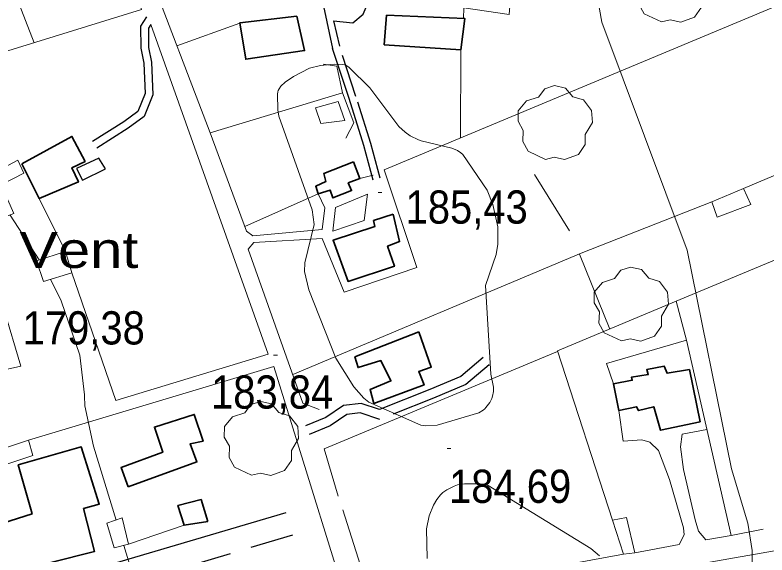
# Model space of a CAD drawing. Extents: x 480269 to 484877, y 4383588 to 4386804.
# Drawn here: x 480810.8 to 481008.9, y 4385083.3 to 4385225.6 of the extents above; entities that cross this region are included whole.
import ezdxf

# ---------------------------------------------------------------- set-up
doc = ezdxf.new("R2010")
doc.units = 0
doc.header["$LTSCALE"] = 3.8
doc.linetypes.add('MEDIUM_DASHED', pattern=[4.5, 3, -1.5])
for name, color, linetype, lineweight in [('21', 7, 'Continuous', 25), ('29', 7, 'Continuous', 13), ('38', 7, 'Continuous', 25), ('47', 7, 'Continuous', 35), ('51', 7, 'Continuous', 13), ('7', 7, 'Continuous', 13), ('9', 7, 'Continuous', 13)]:
    doc.layers.add(name, color=color, linetype=linetype, lineweight=lineweight)
doc.layers.add('5', color=7, linetype='Continuous')

msp = doc.modelspace()

# ---------------------------------------------------------------- linework, layer by layer
at = {"layer": '21'}
msp.add_lwpolyline([(480834.6, 4385185.07), (480832.85, 4385187.86), (480826.99, 4385185.15), (480828.51, 4385182.13)], close=True, dxfattribs=at)
at = {"layer": '29'}
for points in [[(480981.15, 4385223.79), (480976.61, 4385225.91), (480975.2, 4385228.45), (480975.3, 4385231.43), (480973.93, 4385233.84), (480973.97, 4385236.59), (480976.13, 4385239.19), (480979.32, 4385240.19), (480980.97, 4385242.38), (480983.54, 4385243.21), (480986.4, 4385242.56), (480988.35, 4385240.29), (480991.16, 4385239.47), (480993.29, 4385236.62), (480993.53, 4385233.49), (480991.65, 4385230.34), (480991.65, 4385227.66), (480989.83, 4385225.05), (480986.21, 4385223.71), (480983.44, 4385224.34)], [(480950.56, 4385187.58), (480946.02, 4385189.7), (480944.61, 4385192.24), (480944.71, 4385195.22), (480943.34, 4385197.63), (480943.38, 4385200.38), (480945.54, 4385202.98), (480948.73, 4385203.98), (480950.38, 4385206.17), (480952.95, 4385207), (480955.81, 4385206.35), (480957.76, 4385204.08), (480960.57, 4385203.26), (480962.7, 4385200.41), (480962.94, 4385197.28), (480961.06, 4385194.13), (480961.06, 4385191.45), (480959.24, 4385188.84), (480955.62, 4385187.5), (480952.85, 4385188.13)], [(480970.61, 4385139.75), (480966.07, 4385141.87), (480964.66, 4385144.41), (480964.76, 4385147.39), (480963.39, 4385149.8), (480963.43, 4385152.55), (480965.59, 4385155.15), (480968.78, 4385156.15), (480970.43, 4385158.34), (480973, 4385159.17), (480975.86, 4385158.52), (480977.81, 4385156.25), (480980.62, 4385155.43), (480982.75, 4385152.58), (480982.99, 4385149.45), (480981.11, 4385146.3), (480981.11, 4385143.62), (480979.29, 4385141.01), (480975.67, 4385139.67), (480972.9, 4385140.3)], [(480873.12, 4385104.35), (480868.58, 4385106.47), (480867.17, 4385109.01), (480867.27, 4385111.99), (480865.9, 4385114.4), (480865.94, 4385117.15), (480868.1, 4385119.75), (480871.29, 4385120.75), (480872.94, 4385122.94), (480875.51, 4385123.77), (480878.37, 4385123.12), (480880.32, 4385120.85), (480883.13, 4385120.03), (480885.26, 4385117.18), (480885.5, 4385114.05), (480883.62, 4385110.9), (480883.62, 4385108.22), (480881.8, 4385105.61), (480878.18, 4385104.27), (480875.41, 4385104.9)]]:
    msp.add_lwpolyline(points, close=True, dxfattribs=at)
at = {"layer": '38', "linetype": 'MEDIUM_DASHED'}
msp.add_line((480894.67, 4385224.04), (480896.26, 4385217.38), dxfattribs=at)
at = {"layer": '38'}
for points in [[(480975.17, 4385353.46), (480948.01, 4385342.38), (480919.78, 4385329.66), (480905.32, 4385321.56), (480899.5, 4385314.53), (480897.14, 4385306.43), (480892.62, 4385278.74), (480889.89, 4385263.29), (480889.29, 4385247.9), (480889.64, 4385236.41), (480892.1, 4385227.96), (480894.47, 4385216.79)], [(480845.38, 4385225.09), (480843.85, 4385222.68), (480843.92, 4385216.89), (480844.67, 4385212.9), (480845.03, 4385204.93), (480843.1, 4385200.15), (480839.43, 4385197.48), (480831.2, 4385192.28)], [(480905.18, 4385182.09), (480902.69, 4385191.2), (480898.8, 4385203.57), (480894.47, 4385216.79)], [(480934.16, 4385135.35), (480928.23, 4385130.39), (480920.12, 4385126.95), (480906.86, 4385121.7), (480901.99, 4385123.29), (480897.36, 4385122.75), (480892.63, 4385119.59), (480887.29, 4385117.36)], [(480882.09, 4385094.45), (480822.32, 4385076.75), (480780.21, 4385064.19), (480750.75, 4385055.42)]]:
    msp.add_lwpolyline(points, dxfattribs=at)
at = {"layer": '38', "linetype": 'MEDIUM_DASHED'}
for points in [[(480894.67, 4385224.04), (480899.75, 4385223.58), (480902.54, 4385225.82), (480904.28, 4385230.03), (480902.93, 4385235.19), (480901.52, 4385237.86), (480890.97, 4385250.12)], [(480846.55, 4385223.11), (480845.91, 4385222.1), (480845.97, 4385217.09), (480846.71, 4385213.14), (480847.1, 4385204.58), (480844.78, 4385198.84), (480840.58, 4385195.79), (480832.29, 4385190.54)], [(480907.01, 4385182.59), (480904.5, 4385191.73), (480900.6, 4385204.15), (480896.26, 4385217.38)], [(480935.76, 4385133.43), (480929.55, 4385128.24), (480921.06, 4385124.64), (480906.94, 4385119.05), (480901.74, 4385120.75), (480898.24, 4385120.35), (480893.81, 4385117.39), (480888.25, 4385115.06)], [(480883.85, 4385088.52), (480824.08, 4385070.82), (480781.97, 4385058.27), (480752.51, 4385049.5)]]:
    msp.add_lwpolyline(points, dxfattribs=at)
at = {"layer": '47'}
for points in [[(480885.04, 4385225.3), (480887.08, 4385216.25), (480871.57, 4385213.96), (480870, 4385223.54)], [(480908.63, 4385225.58), (480908.09, 4385217.78), (480928.25, 4385216.43), (480929.33, 4385224.66)], [(480812.57, 4385186.36), (480817.12, 4385177.29), (480827.45, 4385181.61), (480825.76, 4385185.37), (480829.22, 4385187.02), (480825.74, 4385193.63)], [(480899.97, 4385186.91), (480901.62, 4385182.5), (480898.57, 4385181.36), (480899.46, 4385179.34), (480894.56, 4385177.41), (480893.77, 4385179.47), (480890.63, 4385178.48), (480890, 4385180.47), (480892.65, 4385181.71), (480892.12, 4385183.83)], [(480910.4, 4385173.11), (480905.25, 4385171.46), (480905.59, 4385169.9), (480894.59, 4385166.27), (480898.53, 4385155.41), (480910.76, 4385159.4), (480908.93, 4385164.72), (480912.09, 4385165.93)], [(480917.21, 4385142.17), (480920.46, 4385132.8), (480917.17, 4385131.64), (480918.58, 4385128.16), (480905.35, 4385123.23), (480904.33, 4385126.91), (480909.83, 4385129.2), (480907.2, 4385134.55), (480901.18, 4385132.73), (480900.34, 4385135.5)], [(480991.31, 4385118.44), (480980.85, 4385116.19), (480979.12, 4385122.37), (480975.06, 4385121.36), (480974.56, 4385122.39), (480969.89, 4385121.41), (480968.45, 4385128.45), (480973.44, 4385129.39), (480973.23, 4385130.15), (480977.66, 4385130.88), (480977.26, 4385132.18), (480981.88, 4385133.07), (480982.6, 4385131.21), (480988.49, 4385132.2)], [(480840.59, 4385101.31), (480838.69, 4385106.4), (480849.68, 4385110.39), (480847.48, 4385117.05), (480857.98, 4385120.36), (480860.33, 4385113.29), (480856.89, 4385112.58), (480858.7, 4385107.86)], [(480810.12, 4385076.09), (480820.64, 4385079.1), (480820.17, 4385081.31), (480831.67, 4385084.22), (480828.8, 4385095.54), (480832.94, 4385096.69), (480828.2, 4385111.79), (480811.61, 4385107.08), (480815.26, 4385094.17), (480805.52, 4385091.07)], [(480861.59, 4385092.12), (480855.32, 4385091.15), (480853.7, 4385096.38), (480859.77, 4385097.94)]]:
    msp.add_lwpolyline(points, close=True, dxfattribs=at)
at = {"layer": '47', "lineweight": 13}
for points in [[(480897.71, 4385197.81), (480895.96, 4385202.85), (480889.98, 4385201.19), (480891.36, 4385197.02)], [(480807.19, 4385172.04), (480810.41, 4385173.28), (480807.11, 4385180.82), (480813.07, 4385183.93), (480811.46, 4385187.39), (480801.57, 4385182.06)], [(481004.65, 4385175.72), (481002.75, 4385179.89), (480994.41, 4385176.38), (480995.79, 4385172.36)], [(480825.71, 4385157.69), (480824.05, 4385163.3), (480816.43, 4385160.84), (480818.23, 4385155.42)], [(480807.77, 4385148.2), (480801.74, 4385146.36), (480804.61, 4385137.02), (480807.31, 4385137.56), (480808.8, 4385132.28), (480812.3, 4385133.12)], [(480800.19, 4385104.44), (480798.82, 4385108.52), (480814.29, 4385113.55), (480815.44, 4385109.53)], [(480840.68, 4385086.16), (480836.84, 4385085.22), (480834.96, 4385091.71), (480838.95, 4385093.09)], [(480974.13, 4385083.9), (480971.17, 4385083.54), (480968.26, 4385092.51), (480971.9, 4385093.21)]]:
    msp.add_lwpolyline(points, close=True, dxfattribs=at)
at = {"layer": '51'}
for p, q in [((480801.75, 4385254.67), (480815.78, 4385218.3)), ((480870.03, 4385223.43), (480853.43, 4385217.5)), ((480928.2, 4385193.28), (480928.25, 4385216.43)), ((480905.17, 4385183.43), (480901.62, 4385182.5)), ((480947.69, 4385183.62), (480956.9, 4385168.76)), ((480890.63, 4385178.48), (480871.34, 4385169.92)), ((480824.05, 4385163.3), (480817.12, 4385177.29)), ((480959.49, 4385162.63), (480967.52, 4385142.87)), ((481013.04, 4385161.85), (480985, 4385150.17)), ((480855.32, 4385091.15), (480840.68, 4385086.16)), ((480999.5, 4385088.51), (481007.96, 4385090.1))]:
    msp.add_line(p, q, dxfattribs=at)
for points in [[(480764.18, 4385202.37), (480844.08, 4385227.03), (480809.45, 4385335.7)], [(480862.15, 4385194.6), (480845.38, 4385238.57), (480833.99, 4385273.96), (480820.32, 4385319.03), (480869.38, 4385336.24), (480878.99, 4385314.61)], [(480942.16, 4385240.19), (480941.01, 4385225.73), (480929.02, 4385227.51), (480928.92, 4385224.68)], [(481038.32, 4385194.88), (481023.9, 4385233.32), (480908.02, 4385184.83), (480916.67, 4385159.08), (480897.52, 4385152.56), (480891.7, 4385166.75), (480873.72, 4385165.64), (480872.21, 4385163.95), (480886.64, 4385123.3), (480890.95, 4385121.68)], [(480825.71, 4385157.69), (480837.34, 4385124), (480877.43, 4385136.22), (480846.55, 4385223.11)], [(480862.15, 4385194.6), (480897.06, 4385205.08), (480895.55, 4385212.11), (480891.98, 4385212.7)], [(480897.06, 4385205.08), (480900.08, 4385197.17), (480897.9, 4385193.15)], [(480890.63, 4385178.48), (480892.44, 4385174.77), (480891.74, 4385169.06), (480873.42, 4385167.4), (480871.8, 4385168.67), (480862.15, 4385194.6)], [(481002.75, 4385179.89), (481038.32, 4385194.88), (481046.09, 4385175.71)], [(480883.95, 4385130.89), (480959.94, 4385162.82), (480994.41, 4385176.38)], [(480968.26, 4385092.51), (480953.7, 4385137.09), (480985, 4385150.17), (480987.74, 4385139.94)], [(480968.45, 4385128.45), (480966.62, 4385133.81), (480987.74, 4385139.94), (480999.5, 4385088.51)], [(480895.96, 4385098.81), (480892.21, 4385111.26), (480953.75, 4385136.95)], [(480814.29, 4385113.55), (480878.99, 4385133.01), (480903.33, 4385054.52)], [(480974.13, 4385083.9), (480985.81, 4385086.13), (480987.13, 4385088.6), (480986.91, 4385090.45), (480983.22, 4385103.21), (480980.32, 4385110.9), (480978.09, 4385113.1), (480975.98, 4385113.66), (480971.04, 4385113.35), (480969.89, 4385121.41)], [(480999.5, 4385088.51), (480992.83, 4385087.31), (480990.92, 4385089.62), (480990.03, 4385092.61), (480986.95, 4385105.84), (480986.12, 4385111.86), (480986.61, 4385115.21), (480993.12, 4385116.41)], [(480897.14, 4385095.22), (480904.11, 4385073.4), (480906.78, 4385072.06), (480911.22, 4385072.36), (480945.31, 4385078.81), (480971.17, 4385083.54)], [(480962.57, 4385055.59), (480964.34, 4385071.48), (480966.04, 4385076.43), (480990.34, 4385080.8), (481044.46, 4385090.32), (481042.13, 4385030.08), (481038.72, 4384957.98), (481035.1, 4384884.91), (481032.51, 4384820.87), (481028.56, 4384743.37), (481027.85, 4384726.91), (481034, 4384726.09)]]:
    msp.add_lwpolyline(points, dxfattribs=at)
msp.add_lwpolyline([(480903.65, 4385178.41), (480902.81, 4385171.47), (480894.52, 4385168.65), (480895.18, 4385174.9)], close=True, dxfattribs=at)
at = {"layer": '7'}
for p, q in [((480906.44, 4385178.82), (480907.44, 4385178.82)), ((480878.9, 4385136), (480879.9, 4385136)), ((480924.64, 4385111.43), (480925.64, 4385111.43))]:
    msp.add_line(p, q, dxfattribs=at)
at = {"layer": '9'}
for points in [[(481004.8, 4385042.43), (481005.03, 4385084.55), (481003.88, 4385091.7), (480999.57, 4385106), (480987.95, 4385163.69), (480965.4, 4385223.7), (480964.19, 4385230.64)], [(480809.43, 4385172.9), (480809.46, 4385172.85), (480817.15, 4385161.07)], [(480820.08, 4385155.98), (480822.88, 4385150.31), (480827.8, 4385136.01), (480829.06, 4385125.49), (480829.03, 4385125.21), (480829.15, 4385122.71), (480829.17, 4385122.68), (480829.18, 4385122.66), (480829.19, 4385122.63), (480829.18, 4385122.6), (480829.17, 4385122.59), (480831.45, 4385112.04), (480837.39, 4385092.55)], [(480964.83, 4385083.08), (480962.55, 4385085.03), (480935.5, 4385101.6), (480934.81, 4385101.79), (480932.96, 4385102.11), (480929.18, 4385102.12), (480927.4, 4385101.82), (480926.46, 4385101.5), (480924.54, 4385100.52), (480923.55, 4385099.82), (480922.92, 4385099.21), (480921.94, 4385097.99), (480921.04, 4385096.44), (480919.88, 4385093.61), (480919.24, 4385090.24), (480919.42, 4385082.44)], [(480839.43, 4385085.85), (480851.55, 4385046.1), (480856.32, 4385021.25), (480855.03, 4384996.45), (480854.65, 4384994.95), (480854.62, 4384994.87)]]:
    msp.add_lwpolyline(points, dxfattribs=at)
msp.add_lwpolyline([(480934.73, 4385154.34), (480937.55, 4385162.55), (480937.98, 4385165.22), (480937.97, 4385169.78), (480936.73, 4385175.71), (480935.18, 4385179.49), (480928.77, 4385188.88), (480928.23, 4385189.31), (480927.36, 4385189.87), (480925.84, 4385190.56), (480917.78, 4385192.43), (480917.06, 4385192.71), (480914.87, 4385193.81), (480913.57, 4385194.73), (480911.88, 4385196.23), (480904.26, 4385206.42), (480898.85, 4385211.78), (480897.95, 4385212.39), (480897.12, 4385212.54), (480894.9, 4385212.62), (480891.28, 4385212.29), (480888.41, 4385211.56), (480884.19, 4385209.43), (480881.98, 4385207.95), (480880.81, 4385206.85), (480880.33, 4385206.19), (480880.09, 4385205.71), (480880, 4385205.4), (480879.91, 4385204.75), (480880.03, 4385200.66), (480880.31, 4385198.97), (480889.11, 4385174.24), (480889.58, 4385170.42), (480887.13, 4385160.28), (480887.03, 4385158.07), (480888.15, 4385153.21), (480895.31, 4385135.2), (480900.04, 4385127.62), (480902.67, 4385124.62), (480904, 4385123.63), (480917.73, 4385117.5), (480918.93, 4385117.38), (480921.99, 4385117.58), (480932.98, 4385120.82), (480934.17, 4385121.5), (480934.61, 4385121.87), (480934.87, 4385122.15), (480935.86, 4385123.5), (480936.39, 4385124.53), (480936.61, 4385125.2), (480936.84, 4385126.41), (480936.84, 4385127.31), (480936.82, 4385127.58), (480936.13, 4385130.94)], close=True, dxfattribs=at)

# ---------------------------------------------------------------- texts
at = {"layer": '5', "width": 1.2}
msp.add_text('Can Vent', height=9.5, dxfattribs=at).set_placement((480779.7, 4385158.96))
at = {"layer": '7', "width": 0.9}
for s, p in [('185,43', (480913.69, 4385170.64)), ('179,38', (480812.76, 4385138.8)), ('183,84', (480862.41, 4385121.9)), ('184,69', (480925.14, 4385097.06))]:
    msp.add_text(s, height=8.75, dxfattribs=at).set_placement(p)

doc.saveas('drawing.dxf')
